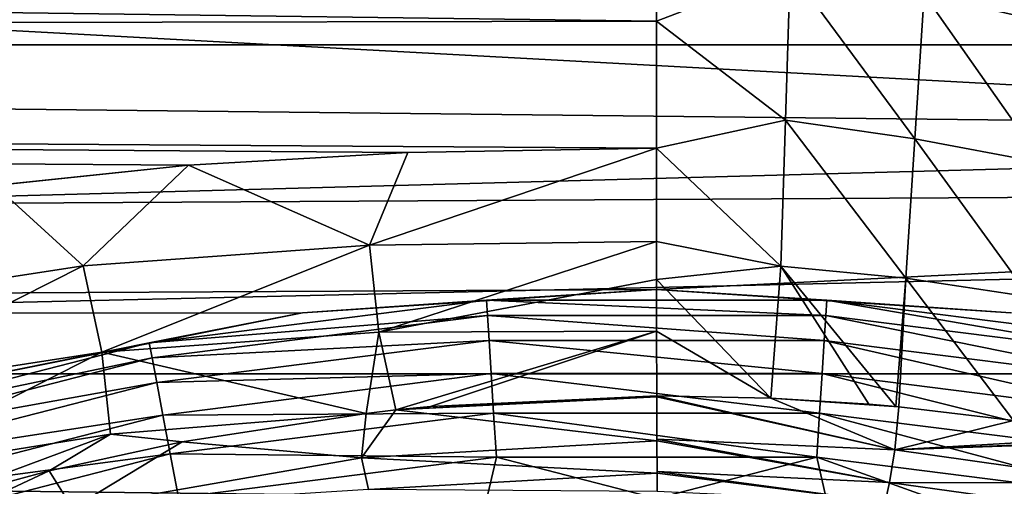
# Model space of a CAD drawing. Header units: metres. Extents: x -139 to 106, y -189 to 40.
# Tile 260 of 291: x 73.45 to 78.17, y 12.06 to 14.29. Entities that reach past the tile are written whole.
import ezdxf

# ---------------------------------------------------------------- set-up
doc = ezdxf.new("R2010")
doc.units = ezdxf.units.M
doc.layers.add('solid_153_ABGANG1_SW0003', color=7, linetype='CONTINUOUS')

msp = doc.modelspace()

# ---------------------------------------------------------------- linework, layer by layer
at = {"layer": 'solid_153_ABGANG1_SW0003'}
for points in [[(98.397179, 16.636209, 5.037949), (54.602837, 16.63623, 5.037949), (52.932045, 14.170441, 5.037949)], [(100.06797, 14.170416, 5.037949), (98.397179, 16.636209, 5.037949), (52.932045, 14.170441, 5.037949)], [(49.272755, 12.596712, -5.962051), (50.794312, 15.466664, -5.962051), (103.727242, 12.596712, -5.962051)], [(50.794312, 15.466664, -5.962051), (102.205688, 15.466664, -5.962051), (103.727242, 12.596712, -5.962051)], [(0, 15.286105, 55.051659), (76.5, 14.868325, 54.779663), (76.5, 14.283941, 54.446205)], [(0, 15.286105, 55.051659), (76.5, 14.283941, 54.446205), (0, 14.152713, 54.378304)], [(100.499969, 15.225397, 89.031464), (47.66711, 14.971718, 89.323517), (47.66711, 14.14587, 90.201157)], [(100.499969, 13.566239, 90.75824), (100.499969, 15.225397, 89.031464), (47.66711, 14.14587, 90.201157)], [(77.781494, 14.414374, 54.632805), (77.828354, 15.098046, 55.032459), (78.414177, 14.268303, 54.60326)], [(77.828354, 15.098046, 55.032459), (78.482178, 14.920069, 55.008141), (78.414177, 14.268303, 54.60326)], [(76.5, 14.283941, 54.446205), (76.5, 14.868325, 54.779663), (77.139275, 14.530708, 54.643764)], [(76.5, 14.283941, 54.446205), (77.139275, 14.530708, 54.643764), (77.116745, 13.810432, 54.264301)], [(77.116745, 13.810432, 54.264301), (77.139275, 14.530708, 54.643764), (77.737068, 13.720743, 54.25489)], [(77.139275, 14.530708, 54.643764), (77.781494, 14.414374, 54.632805), (77.737068, 13.720743, 54.25489)], [(77.737068, 13.720743, 54.25489), (77.781494, 14.414374, 54.632805), (78.34903, 13.605721, 54.219116)], [(77.781494, 14.414374, 54.632805), (78.414177, 14.268303, 54.60326), (78.34903, 13.605721, 54.219116)], [(0, 14.152713, 54.378304), (76.5, 14.283941, 54.446205), (76.5, 13.677379, 54.152321)], [(76.5, 14.283941, 54.446205), (77.116745, 13.810432, 54.264301), (76.5, 13.677379, 54.152321)], [(0, 14.152713, 54.378304), (76.5, 13.677379, 54.152321), (75.307655, 13.656536, 54.143105)], [(0, 14.152713, 54.378304), (75.307655, 13.656536, 54.143105), (74.256691, 13.594991, 54.116222)], [(0, 14.152713, 54.378304), (74.256691, 13.594991, 54.116222), (73.330154, 13.49818, 54.074924)], [(100.06797, 14.170416, 5.037949), (52.932045, 14.170441, 5.037949), (52.199112, 12.873104, 5.037949)], [(100.06797, 14.170416, 5.037949), (52.199112, 12.873104, 5.037949), (76.5, 12.999999, 5.037949)], [(100.06797, 14.170416, 5.037949), (76.5, 12.999999, 5.037949), (78.196838, 12.888783, 5.037949)], [(100.499969, 13.566239, 90.75824), (47.66711, 14.14587, 90.201157), (47.66711, 13.26862, 91.027512)], [(77.095535, 13.111942, 53.865513), (76.5, 13.677379, 54.152321), (77.116745, 13.810432, 54.264301)], [(77.095535, 13.111942, 53.865513), (77.116745, 13.810432, 54.264301), (77.694687, 13.054253, 53.841476)], [(77.116745, 13.810432, 54.264301), (77.737068, 13.720743, 54.25489), (77.694687, 13.054253, 53.841476)], [(77.694687, 13.054253, 53.841476), (77.737068, 13.720743, 54.25489), (78.286476, 12.965725, 53.804489)], [(77.737068, 13.720743, 54.25489), (78.34903, 13.605721, 54.219116), (78.286476, 12.965725, 53.804489)], [(74.256691, 13.594991, 54.116222), (75.307655, 13.656536, 54.143105), (75.12471, 13.21308, 53.918823)], [(76.5, 13.677379, 54.152321), (76.500076, 13.229773, 53.922852), (75.12471, 13.21308, 53.918823)], [(75.307655, 13.656536, 54.143105), (76.5, 13.677379, 54.152321), (75.12471, 13.21308, 53.918823)], [(77.095535, 13.111942, 53.865513), (76.500076, 13.229773, 53.922852), (76.5, 13.677379, 54.152321)], [(73.330154, 13.49818, 54.074924), (74.256691, 13.594991, 54.116222), (73.753159, 13.112973, 53.884232)], [(74.256691, 13.594991, 54.116222), (75.12471, 13.21308, 53.918823), (73.753159, 13.112973, 53.884232)], [(100.499969, 13.566239, 90.75824), (47.66711, 13.26862, 91.027512), (47.66711, 12.341232, 91.801056)], [(100.499969, 11.712589, 92.274338), (100.499969, 13.566239, 90.75824), (47.66711, 12.341232, 91.801056)], [(73.330154, 13.49818, 54.074924), (73.753159, 13.112973, 53.884232), (72.397842, 12.905589, 53.812721)], [(73.841774, 12.700244, 53.624214), (73.753159, 13.112973, 53.884232), (75.12471, 13.21308, 53.918823)], [(75.1688, 12.795185, 53.645702), (73.841774, 12.700244, 53.624214), (75.12471, 13.21308, 53.918823)], [(75.1688, 12.795185, 53.645702), (75.12471, 13.21308, 53.918823), (76.500076, 13.229773, 53.922852)], [(76.50013, 13.048003, 53.810547), (75.1688, 12.795185, 53.645702), (76.500076, 13.229773, 53.922852)], [(77.095535, 13.111942, 53.865513), (76.50013, 13.048003, 53.810547), (76.500076, 13.229773, 53.922852)], [(72.531815, 12.497031, 53.569794), (72.397842, 12.905589, 53.812721), (73.753159, 13.112973, 53.884232)], [(73.841774, 12.700244, 53.624214), (72.531815, 12.497031, 53.569794), (73.753159, 13.112973, 53.884232)], [(77.046761, 12.480695, 53.381542), (76.50013, 13.048003, 53.810547), (77.095535, 13.111942, 53.865513)], [(77.046761, 12.480695, 53.381542), (77.095535, 13.111942, 53.865513), (77.515923, 12.451124, 53.366604)], [(77.095535, 13.111942, 53.865513), (77.694687, 13.054253, 53.841476), (77.646248, 12.439487, 53.360897)], [(77.095535, 13.111942, 53.865513), (77.646248, 12.439487, 53.360897), (77.515923, 12.451124, 53.366604)], [(76.50013, 13.048003, 53.810547), (76.500191, 12.801039, 53.637928), (75.1688, 12.795185, 53.645702)], [(77.046761, 12.480695, 53.381542), (76.500191, 12.801039, 53.637928), (76.50013, 13.048003, 53.810547)], [(77.646248, 12.439487, 53.360897), (77.694687, 13.054253, 53.841476), (77.660568, 12.43812, 53.360237)], [(77.694687, 13.054253, 53.841476), (78.209488, 12.372588, 53.330502), (77.660568, 12.43812, 53.360237)], [(77.694687, 13.054253, 53.841476), (78.286476, 12.965725, 53.804489), (78.209488, 12.372588, 53.330502)], [(52.199112, 12.873104, 5.037949), (74.803162, 12.888783, 5.037949), (76.5, 12.999999, 5.037949)], [(74.803162, 12.888783, 5.037949), (74.803162, 12.888783, 27.037949), (76.5, 13, 27.037949)], [(75.685295, 12.949325, 27.260469), (76.5, 13, 27.037949), (74.803162, 12.888783, 27.037949)], [(76.5, 12.999999, 5.037949), (74.803162, 12.888783, 5.037949), (76.5, 13, 27.037949)], [(75.685295, 12.949325, 27.260469), (77.314705, 12.949325, 27.260469), (76.5, 13, 27.037949)], [(76.5, 12.999999, 5.037949), (76.5, 13, 27.037949), (78.196838, 12.888783, 27.037949)], [(77.314705, 12.949325, 27.260469), (78.196838, 12.888783, 27.037949), (76.5, 13, 27.037949)], [(78.196838, 12.888783, 5.037949), (76.5, 12.999999, 5.037949), (78.196838, 12.888783, 27.037949)], [(74.068741, 12.745107, 27.260469), (75.685295, 12.949325, 27.260469), (74.803162, 12.888783, 27.037949)], [(75.689949, 12.875415, 27.472034), (75.685295, 12.949325, 27.260469), (74.068741, 12.745107, 27.260469)], [(77.310051, 12.875415, 27.472034), (77.314705, 12.949325, 27.260469), (75.685295, 12.949325, 27.260469)], [(75.689949, 12.875415, 27.472034), (77.310051, 12.875415, 27.472034), (75.685295, 12.949325, 27.260469)], [(77.310051, 12.875415, 27.472034), (78.917381, 12.672361, 27.472034), (77.314705, 12.949325, 27.260469)], [(77.314705, 12.949325, 27.260469), (78.931259, 12.745107, 27.260469), (78.196838, 12.888783, 27.037949)], [(78.917381, 12.672361, 27.472034), (78.931259, 12.745107, 27.260469), (77.314705, 12.949325, 27.260469)], [(52.199112, 12.873104, 5.037949), (73.135361, 12.557036, 5.037949), (74.803162, 12.888783, 5.037949)], [(73.135361, 12.557036, 5.037949), (73.135361, 12.557037, 27.037949), (74.803162, 12.888783, 27.037949)], [(74.068741, 12.745107, 27.260469), (74.803162, 12.888783, 27.037949), (73.135361, 12.557037, 27.037949)], [(74.803162, 12.888783, 5.037949), (73.135361, 12.557036, 5.037949), (74.803162, 12.888783, 27.037949)], [(74.082619, 12.672361, 27.472034), (75.689949, 12.875415, 27.472034), (74.068741, 12.745107, 27.260469)], [(75.697441, 12.75633, 27.661791), (75.689949, 12.875415, 27.472034), (74.082619, 12.672361, 27.472034)], [(77.302559, 12.75633, 27.661791), (77.310051, 12.875415, 27.472034), (75.689949, 12.875415, 27.472034)], [(75.697441, 12.75633, 27.661791), (77.302559, 12.75633, 27.661791), (75.689949, 12.875415, 27.472034)], [(77.302559, 12.75633, 27.661791), (78.895027, 12.555155, 27.661791), (77.310051, 12.875415, 27.472034)], [(78.895027, 12.555155, 27.661791), (78.917381, 12.672361, 27.472034), (77.310051, 12.875415, 27.472034)], [(75.1688, 12.795185, 53.645702), (75.108772, 12.407333, 53.328701), (73.841774, 12.700244, 53.624214)], [(75.1688, 12.795185, 53.645702), (75.250969, 12.423438, 53.338371), (75.108772, 12.407333, 53.328701)], [(76.500191, 12.801039, 53.637928), (75.250969, 12.423438, 53.338371), (75.1688, 12.795185, 53.645702)], [(76.500191, 12.801039, 53.637928), (75.416222, 12.440019, 53.348534), (75.250969, 12.423438, 53.338371)], [(76.500191, 12.801039, 53.637928), (76.500717, 12.491197, 53.38364), (75.416222, 12.440019, 53.348534)], [(77.046761, 12.480695, 53.381542), (76.500717, 12.491197, 53.38364), (76.500191, 12.801039, 53.637928)], [(72.490524, 12.33989, 27.260469), (74.068741, 12.745107, 27.260469), (73.135361, 12.557037, 27.037949)], [(74.082619, 12.672361, 27.472034), (74.068741, 12.745107, 27.260469), (72.490524, 12.33989, 27.260469)], [(74.104973, 12.555155, 27.661791), (75.697441, 12.75633, 27.661791), (74.082619, 12.672361, 27.472034)], [(75.707397, 12.598055, 27.8202), (75.697441, 12.75633, 27.661791), (74.104973, 12.555155, 27.661791)], [(77.292603, 12.598055, 27.8202), (77.302559, 12.75633, 27.661791), (75.697441, 12.75633, 27.661791)], [(75.707397, 12.598055, 27.8202), (77.292603, 12.598055, 27.8202), (75.697441, 12.75633, 27.661791)], [(77.292603, 12.598055, 27.8202), (78.865311, 12.399376, 27.8202), (77.302559, 12.75633, 27.661791)], [(78.865311, 12.399376, 27.8202), (78.895027, 12.555155, 27.661791), (77.302559, 12.75633, 27.661791)], [(72.688698, 12.115878, 53.27697), (72.531815, 12.497031, 53.569794), (73.841774, 12.700244, 53.624214)], [(73.883728, 12.308016, 53.313934), (72.688698, 12.115878, 53.27697), (73.841774, 12.700244, 53.624214)], [(73.883728, 12.308016, 53.313934), (73.841774, 12.700244, 53.624214), (75.108772, 12.407333, 53.328701)], [(72.513412, 12.269458, 27.472034), (74.082619, 12.672361, 27.472034), (72.490524, 12.33989, 27.260469)], [(74.104973, 12.555155, 27.661791), (74.082619, 12.672361, 27.472034), (72.513412, 12.269458, 27.472034)], [(48.0704, 9.579028, -5.962051), (49.272755, 12.596712, -5.962051), (104.929604, 9.579028, -5.962051)], [(49.272755, 12.596712, -5.962051), (103.727242, 12.596712, -5.962051), (104.929604, 9.579028, -5.962051)], [(74.134689, 12.399376, 27.8202), (75.707397, 12.598055, 27.8202), (74.104973, 12.555155, 27.661791)], [(75.719322, 12.408541, 27.939308), (75.707397, 12.598055, 27.8202), (74.134689, 12.399376, 27.8202)], [(77.280678, 12.408541, 27.939308), (77.292603, 12.598055, 27.8202), (75.707397, 12.598055, 27.8202)], [(75.719322, 12.408541, 27.939308), (77.280678, 12.408541, 27.939308), (75.707397, 12.598055, 27.8202)], [(77.280678, 12.408541, 27.939308), (78.829727, 12.212851, 27.939308), (77.292603, 12.598055, 27.8202)], [(78.829727, 12.212851, 27.939308), (78.865311, 12.399376, 27.8202), (77.292603, 12.598055, 27.8202)], [(72.550285, 12.155978, 27.661791), (74.104973, 12.555155, 27.661791), (72.513412, 12.269458, 27.472034)], [(74.134689, 12.399376, 27.8202), (74.104973, 12.555155, 27.661791), (72.550285, 12.155978, 27.661791)], [(75.250969, 12.423438, 53.338371), (75.416222, 12.440019, 53.348534), (76.500717, 12.491197, 53.38364)], [(76.500732, 12.485787, 53.3787), (75.250969, 12.423438, 53.338371), (76.500717, 12.491197, 53.38364)], [(76.50132, 12.275967, 53.140579), (75.250969, 12.423438, 53.338371), (76.500732, 12.485787, 53.3787)], [(77.640686, 12.232899, 53.130096), (76.500732, 12.485787, 53.3787), (76.500717, 12.491197, 53.38364)], [(77.640686, 12.232899, 53.130096), (76.500717, 12.491197, 53.38364), (77.046761, 12.480695, 53.381542)], [(76.501297, 12.283705, 53.151398), (76.50132, 12.275967, 53.140579), (76.500732, 12.485787, 53.3787)], [(77.640686, 12.232899, 53.130096), (76.501297, 12.283705, 53.151398), (76.500732, 12.485787, 53.3787)], [(77.046761, 12.480695, 53.381542), (77.646248, 12.439487, 53.360897), (77.660568, 12.43812, 53.360237)], [(77.640686, 12.232899, 53.130096), (77.046761, 12.480695, 53.381542), (77.660568, 12.43812, 53.360237)], [(77.046761, 12.480695, 53.381542), (77.515923, 12.451124, 53.366604), (77.646248, 12.439487, 53.360897)], [(73.883728, 12.308016, 53.313934), (75.108772, 12.407333, 53.328701), (74.227608, 12.270438, 53.252197)], [(74.170273, 12.212851, 27.939308), (75.719322, 12.408541, 27.939308), (74.134689, 12.399376, 27.8202)], [(75.732613, 12.19731, 28.013126), (75.719322, 12.408541, 27.939308), (74.170273, 12.212851, 27.939308)], [(75.086082, 12.194367, 53.087852), (74.227608, 12.270438, 53.252197), (75.108772, 12.407333, 53.328701)], [(75.086082, 12.194367, 53.087852), (75.108772, 12.407333, 53.328701), (75.250969, 12.423438, 53.338371)], [(76.50132, 12.275967, 53.140579), (75.086082, 12.194367, 53.087852), (75.250969, 12.423438, 53.338371)], [(77.267387, 12.19731, 28.013126), (77.280678, 12.408541, 27.939308), (75.719322, 12.408541, 27.939308)], [(75.732613, 12.19731, 28.013126), (77.267387, 12.19731, 28.013126), (75.719322, 12.408541, 27.939308)], [(77.267387, 12.19731, 28.013126), (78.79007, 12.004951, 28.013126), (77.280678, 12.408541, 27.939308)], [(78.79007, 12.004951, 28.013126), (78.829727, 12.212851, 27.939308), (77.280678, 12.408541, 27.939308)], [(77.640686, 12.232899, 53.130096), (77.660568, 12.43812, 53.360237), (78.209488, 12.372588, 53.330502)], [(72.599289, 12.005152, 27.8202), (74.134689, 12.399376, 27.8202), (72.550285, 12.155978, 27.661791)], [(74.170273, 12.212851, 27.939308), (74.134689, 12.399376, 27.8202), (72.599289, 12.005152, 27.8202)], [(77.640686, 12.232899, 53.130096), (78.209488, 12.372588, 53.330502), (78.694427, 12.293814, 53.298447)], [(100.499969, 11.712589, 92.274338), (47.66711, 12.341232, 91.801056), (47.66711, 11.366143, 92.519089)], [(73.883728, 12.308016, 53.313934), (72.930191, 11.953318, 53.101097), (72.688698, 12.115878, 53.27697)], [(73.883728, 12.308016, 53.313934), (73.590073, 12.131756, 53.182232), (72.930191, 11.953318, 53.101097)], [(73.883728, 12.308016, 53.313934), (74.227608, 12.270438, 53.252197), (73.590073, 12.131756, 53.182232)], [(73.702202, 11.953197, 52.960056), (73.590073, 12.131756, 53.182232), (74.227608, 12.270438, 53.252197)], [(75.086082, 12.194367, 53.087852), (73.702202, 11.953197, 52.960056), (74.227608, 12.270438, 53.252197)], [(76.502045, 12.121041, 52.863869), (75.086082, 12.194367, 53.087852), (76.50132, 12.275967, 53.140579)], [(77.615456, 12.077125, 52.856865), (76.50132, 12.275967, 53.140579), (76.501297, 12.283705, 53.151398)], [(77.615456, 12.077125, 52.856865), (76.501297, 12.283705, 53.151398), (77.640686, 12.232899, 53.130096)], [(76.501999, 12.128633, 52.881298), (76.502045, 12.121041, 52.863869), (76.50132, 12.275967, 53.140579)], [(77.615456, 12.077125, 52.856865), (76.501999, 12.128633, 52.881298), (76.50132, 12.275967, 53.140579)], [(77.640686, 12.232899, 53.130096), (78.694427, 12.293814, 53.298447), (78.786705, 12.276667, 53.291893)], [(77.640686, 12.232899, 53.130096), (78.786705, 12.276667, 53.291893), (78.807144, 12.272781, 53.290432)], [(77.640686, 12.232899, 53.130096), (78.807144, 12.272781, 53.290432), (78.758148, 12.074264, 53.061527)], [(77.615456, 12.077125, 52.856865), (77.640686, 12.232899, 53.130096), (78.758148, 12.074264, 53.061527)], [(72.657967, 11.824557, 27.939308), (74.170273, 12.212851, 27.939308), (72.599289, 12.005152, 27.8202)], [(74.20993, 12.004951, 28.013126), (74.170273, 12.212851, 27.939308), (72.657967, 11.824557, 27.939308)], [(75.119736, 12.042161, 52.811436), (73.702202, 11.953197, 52.960056), (75.086082, 12.194367, 53.087852)], [(74.20993, 12.004951, 28.013126), (75.732613, 12.19731, 28.013126), (74.170273, 12.212851, 27.939308)], [(74.20993, 12.004951, 28.013126), (75.680824, 11.972006, 28.037949), (75.732613, 12.19731, 28.013126)], [(75.119736, 12.042161, 52.811436), (75.086082, 12.194367, 53.087852), (76.502045, 12.121041, 52.863869)], [(75.732613, 12.19731, 28.013126), (75.680824, 11.972006, 28.037949), (76.500008, 12, 28.037949)], [(75.732613, 12.19731, 28.013126), (76.500008, 12, 28.037949), (77.267387, 12.19731, 28.013126)], [(77.267387, 12.19731, 28.013126), (76.500008, 12, 28.037949), (77.319191, 11.972005, 28.037949)], [(77.267387, 12.19731, 28.013126), (77.319191, 11.972005, 28.037949), (78.134544, 11.888157, 28.037949)], [(77.267387, 12.19731, 28.013126), (78.134544, 11.888157, 28.037949), (78.79007, 12.004951, 28.013126)], [(72.368912, 11.56043, 52.787651), (72.930191, 11.953318, 53.101097), (73.590073, 12.131756, 53.182232)], [(73.702202, 11.953197, 52.960056), (72.368912, 11.56043, 52.787651), (73.590073, 12.131756, 53.182232)], [(77.594597, 11.981864, 52.55666), (76.502045, 12.121041, 52.863869), (76.501999, 12.128633, 52.881298)], [(77.594597, 11.981864, 52.55666), (76.501999, 12.128633, 52.881298), (77.615456, 12.077125, 52.856865)], [(75.119736, 12.042161, 52.811436), (76.502045, 12.121041, 52.863869), (76.502785, 12.032668, 52.584919)], [(77.594597, 11.981864, 52.55666), (76.502785, 12.032668, 52.584919), (76.502045, 12.121041, 52.863869)], [(77.594597, 11.981864, 52.55666), (77.615456, 12.077125, 52.856865), (78.713364, 11.923777, 52.789478)], [(77.615456, 12.077125, 52.856865), (78.758148, 12.074264, 53.061527), (78.713364, 11.923777, 52.789478)]]:
    msp.add_3dface(points, dxfattribs=at)

doc.saveas('drawing.dxf')
